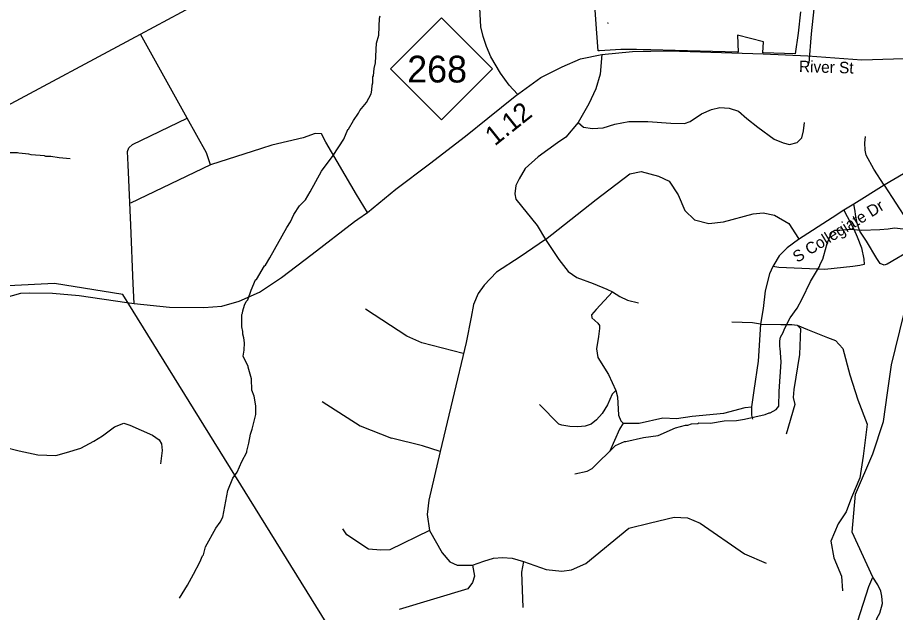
# Model space of a CAD drawing. Extents: x 1248089 to 1457196, y 820910 to 988753.
# Drawn here: x 1350937 to 1356670, y 873785 to 877672 of the extents above; entities that cross this region are included whole.
import ezdxf

# ---------------------------------------------------------------- set-up
doc = ezdxf.new("R2010")
doc.units = 0
for name, color, linetype in [('Exist Boundary Political City Limit New', 7, 'Continuous'), ('Exist Boundary Political City Limit New Hole', 7, 'Continuous'), ('Exist Hydrographic Creek Single Shore', 7, 'Continuous'), ('Exist Hydrographic Misc Water Feature', 7, 'Continuous'), ('Exist Road Non-System Type 51', 7, 'Continuous'), ('Exist Road Non-System Type 51 Number Label', 7, 'Continuous'), ('Exist Road Primary NC Attributed', 7, 'Continuous'), ('Exist Road Primary NC Label', 7, 'Continuous'), ('Exist Road Primary NC Shield CELL', 7, 'Continuous'), ('Exist Road Primary NC Shield Number Label', 7, 'Continuous'), ('Map Preparation Boundary City Limit Buffer Line', 7, 'Continuous'), ('Prop CMT Slope Fill', 7, 'Continuous')]:
    doc.layers.add(name, color=color, linetype=linetype)

msp = doc.modelspace()

# ---------------------------------------------------------------- linework, layer by layer
at = {"layer": 'Exist Boundary Political City Limit New'}
msp.add_lwpolyline([(1354088.9, 871886), (1351625.2, 875861.9), (1351179.2, 875934.1), (1350875, 875919.1), (1350675.7, 875808.7), (1350272, 875545.5), (1349880.6, 875276.5)], dxfattribs=at)
at = {"layer": 'Exist Boundary Political City Limit New Hole'}
for points in [[(1354728.3, 877454.2), (1354719.8, 877570.2), (1354686.8, 878025)], [(1356050.8, 877710.2), (1356034.5, 877570.2), (1356016, 877435.4)], [(1355804.4, 877441), (1355809.6, 877513.7), (1355639.9, 877557.2), (1355643.2, 877445.3)], [(1355023.1, 877461.2), (1354980, 877462.5), (1354877.9, 877464.2), (1354736.8, 877455.4), (1354731.5, 877455.1), (1354728.3, 877454.2)], [(1355643.2, 877445.3), (1355638.9, 877445.5), (1355232.6, 877456.4), (1355073.2, 877460.4), (1355023.1, 877461.2)], [(1356016, 877435.4), (1356012.3, 877435.4), (1355809.4, 877440.9), (1355804.4, 877441)]]:
    msp.add_lwpolyline(points, dxfattribs=at)
at = {"layer": 'Exist Hydrographic Creek Single Shore'}
msp.add_lwpolyline([(1354023.2, 871782.9), (1354075.2, 871883.6), (1354079.2, 872083.7), (1354019.2, 872393.6), (1354030.2, 872518.1), (1354111.3, 872590.9), (1354210.2, 872704.8), (1354589.2, 872897.5), (1354769.2, 873094.1), (1355055.2, 873613.6), (1355148.2, 873667.6), (1355955.2, 873602.2), (1356272.2, 873602.4), (1356425.3, 873730.5), (1356497.2, 873955.7), (1356523, 874015.1), (1356388.3, 874309.1), (1356410.2, 874558.1), (1356522.1, 874822.2), (1356592.2, 875032.6), (1356618.9, 875219.6), (1356645.5, 875403.3), (1356724.7, 875732.1)], dxfattribs=at)
at = {"layer": 'Exist Hydrographic Misc Water Feature'}
for points in [[(1351993.9, 873877.4), (1352047.9, 873964.1), (1352085.5, 874035.3), (1352127.2, 874114.3), (1352144.1, 874156), (1352152.2, 874161.8), (1352165.4, 874213.5), (1352232.1, 874335.9), (1352261, 874375.3), (1352277.7, 874406.8), (1352309.6, 874582.2), (1352343.3, 874661.4), (1352372.2, 874702.7), (1352401.8, 874772), (1352435.1, 874831.3), (1352434.2, 874837.9), (1352448.4, 874891), (1352457.8, 874950.7), (1352470.5, 874982.5), (1352492.6, 875078), (1352493.8, 875134), (1352483.3, 875198.1), (1352468.1, 875238.5), (1352465.8, 875310.6), (1352443.4, 875387.1), (1352444.3, 875392.1), (1352411.4, 875459.5), (1352418, 875499.7), (1352419, 875547.6), (1352415.7, 875579.7), (1352408.2, 875603.9), (1352408.5, 875619.9), (1352401.3, 875652), (1352403.1, 875732), (1352407.2, 875739.9), (1352407.6, 875755.9), (1352418.5, 875793.6), (1352431, 875817.4), (1352441.1, 875827.1), (1352462.6, 875890.6), (1352492.1, 875958), (1352496.8, 875960.5), (1352550.1, 876050.6), (1352556.3, 876054.5), (1352585.3, 876101.8), (1352695.7, 876301.3), (1352720.5, 876336.8), (1352741.5, 876384.3), (1352778.5, 876441.5), (1352816.8, 876481.9), (1352848.9, 876533.8), (1352921.9, 876668.2), (1352998.2, 876770.4), (1353068.5, 876876.8), (1353093.9, 876940.2), (1353099.1, 876943.3), (1353131.2, 876999.3), (1353164.3, 877046.6), (1353172.7, 877064.4), (1353215.8, 877117.4), (1353247.1, 877172.7), (1353251.6, 877196.6), (1353252.3, 877230.6), (1353256.6, 877244.5), (1353257.6, 877284.4), (1353261.7, 877292.3), (1353266.8, 877340.2), (1353275.6, 877376.1), (1353282.4, 877503.8), (1353296.9, 877556.5), (1353302.1, 877667.5), (1353306.4, 877683.4)], [(1351281.6, 876749.7), (1351209.7, 876755.3), (1351153.9, 876764.5), (1351121.9, 876765.2), (1351114, 876769.5), (1351026.2, 876775.5), (1351010.3, 876779.8), (1350946.4, 876785.2), (1350938.1, 876788.7), (1350878.4, 876788.5)], [(1354576, 874690.3), (1354656.4, 874708.5), (1354688.8, 874725.8), (1354842.2, 874876.3), (1354900.7, 874903), (1354908.7, 874901.1), (1355025.3, 874928.1), (1355121.7, 874941.9), (1355234.8, 874991.3), (1355299.2, 875009.8), (1355315.2, 875009.5), (1355339.4, 875016.9), (1355379.4, 875019.9), (1355387.5, 875023.8), (1355463.4, 875022.1), (1355551.8, 875036), (1355632.3, 875038.2), (1355684, 875047), (1355820.7, 875077.9), (1355845, 875089.4), (1355853, 875089.2), (1355891.5, 875110.3), (1355909.9, 875131.9), (1355912.1, 875227.8), (1355924.4, 875423.5), (1355918.3, 875511.7), (1355914.5, 875519.8), (1355915.4, 875559.7), (1355920, 875583.6), (1355936.7, 875615.2), (1355945.2, 875639), (1355982.7, 875710.2), (1356028.1, 875773.1), (1356061.5, 875834.4), (1356116, 875947.1), (1356174.2, 876045.8), (1356178.5, 876061.7), (1356195.2, 876093.3), (1356203.7, 876117.2), (1356225.6, 876196.6), (1356253.1, 876266), (1356259.2, 876273.8), (1356275.4, 876283.5), (1356307.4, 876282.8), (1356371.6, 876289.3), (1356447.9, 876283.6), (1356567.5, 876286.9), (1356623.7, 876291.6), (1356663.8, 876298.7), (1356945.7, 876266)], [(1356817.6, 873491.1), (1356786.3, 873525.8), (1356754.9, 873552.6), (1356652.3, 873614.9), (1356636.6, 873627.2), (1356604.9, 873643.9), (1356577.4, 873662.6), (1356553.9, 873685.2), (1356546.2, 873701.4), (1356542.7, 873725.5), (1356551.3, 873749.2), (1356568, 873780.8), (1356585.4, 873844.4), (1356582.5, 873892.5), (1356575.2, 873924.7), (1356556, 873965.1), (1356523, 874015.1)]]:
    msp.add_lwpolyline(points, dxfattribs=at)
at = {"layer": 'Exist Road Non-System Type 51'}
for p, q in [((1351740.9, 877563.4), (1353609, 878574.2)), ((1350373.3, 876829.9), (1351740.9, 877563.4)), ((1352198.3, 876710.6), (1351674.4, 876460.2))]:
    msp.add_line(p, q, dxfattribs=at)
for points in [[(1354201.4, 877170.8), (1354147.6, 877229.4), (1354091.3, 877309.1), (1354028.1, 877414.6), (1354000, 877482.6), (1353978.9, 877548.2), (1353962.5, 877611.5), (1353955.5, 877735.8), (1353934.4, 877881.1), (1353903.9, 878005.4), (1353850.1, 878129.6), (1353716.7, 878372.6), (1353609, 878574.2)], [(1356107.5, 877373.3), (1356123.1, 877565), (1356185.7, 878159.6)], [(1354797, 877634.2), (1354791.5, 877635.6), (1354791, 877636)], [(1351698.7, 875804.3), (1351692.1, 875931.5), (1351676.8, 876315.3), (1351659.2, 876710), (1351654.9, 876796.4), (1351663.7, 876820.5), (1351687.8, 876842.5), (1352045, 877015.7), (1351740.9, 877563.4)], [(1354752.5, 877429.9), (1354742, 877301.4), (1354714.8, 877206.3), (1354667.3, 877107.8), (1354599.4, 876985.5)], [(1354599.4, 876985.5), (1354633.4, 876954.9), (1354691.1, 876948.1), (1354762.4, 876951.5), (1354837.1, 876975.3), (1354928.7, 876992.3), (1355054.3, 876992.3), (1355203.7, 876982.1), (1355292, 876978.7), (1355329.3, 876992.3), (1355404, 877043.2), (1355468.5, 877070.4), (1355522.9, 877084), (1355584, 877080.6), (1355645.1, 877060.2), (1355699.4, 877012.7), (1355770.7, 876954.9), (1355879.3, 876876.8), (1355937.1, 876853), (1355977.8, 876842.8), (1356028.7, 876856.4), (1356059.3, 876886.9), (1356069.5, 876931.1), (1356076.3, 876985.5)], [(1352198.3, 876710.6), (1352170.9, 876788.8), (1352045, 877015.7)], [(1354599.4, 876985.5), (1354517.9, 876890.3), (1354463.6, 876853), (1354338, 876761.2), (1354253.1, 876686.5), (1354212.4, 876618.5), (1354192, 876574.4), (1354185.2, 876520), (1354192, 876486), (1354331.2, 876312.8), (1354385.5, 876221)], [(1353223.3, 876399), (1353151.1, 876516), (1352949.6, 876858.3), (1352921.5, 876912.2), (1352881.7, 876914.6), (1352802, 876886.4), (1352598.2, 876837.2), (1352530.3, 876816.1), (1352198.3, 876710.6)], [(1356597.2, 876576.4), (1356530.3, 876682.3), (1356479.3, 876773.6), (1356472.9, 876805.5), (1356470.8, 876854.4), (1356475.1, 876894.8)], [(1356959.7, 876838.5), (1356889.1, 876760.9), (1356822.5, 876709.6), (1356597.2, 876576.4), (1356398.2, 876452), (1356334.4, 876413.7), (1356256.8, 876363.8), (1356036.6, 876222.9), (1355962.4, 876166.5), (1355911.2, 876115.3), (1355875.4, 876056.4), (1355869.3, 876046), (1355847.2, 875997.4), (1355819.1, 875887.3), (1355806.3, 875772), (1355788.3, 875669.5), (1355773.1, 875426.9), (1355745, 875234.8), (1355729.7, 875128.1), (1355730.3, 875074.2), (1355738, 875047.3)], [(1354385.5, 876221), (1354716, 876482.5), (1354934.9, 876650.7), (1355009.2, 876666.4), (1355122.5, 876635.1), (1355192.9, 876603.8), (1355251.5, 876513.8), (1355294.5, 876412.1), (1355357.1, 876349.5), (1355450.9, 876326), (1355548.6, 876337.8), (1355740.2, 876388.6), (1355806.6, 876396.5), (1355880.9, 876380.8), (1355974.7, 876326), (1356037.3, 876228.2)], [(1356597.2, 876576.4), (1356748.7, 876342.7), (1356810.3, 876253.5), (1356820.8, 876220.3), (1356808.1, 876186.3), (1356780.5, 876156.5), (1356616.9, 876060.9), (1356595.7, 876054.5), (1356570.2, 876065.1), (1356549, 876097), (1356481, 876211.8), (1356438.5, 876275.6), (1356419.4, 876328.7), (1356408.8, 876386.1), (1356406.7, 876407.3), (1356398.2, 876452)], [(1356334.4, 876413.7), (1356398.2, 876290.4), (1356421.5, 876239.4), (1356449.1, 876167.2), (1356464, 876092.8), (1356466.1, 876058.8), (1356438.5, 876052.4), (1356391.8, 876046), (1356209.1, 876026.9), (1356009.5, 876035.4), (1355909.7, 876039.6), (1355869.3, 876046)], [(1354385.5, 876221), (1354220.7, 876107.9), (1354066, 876008.3), (1353985.3, 875923.3), (1353944.9, 875868), (1353915.2, 875797.9), (1353900.3, 875715), (1353866.4, 875549.2), (1353777.6, 875174.2), (1353697.8, 874836.5)], [(1354385.5, 876221), (1354472.8, 876091.8), (1354532.9, 876011.7), (1354590.2, 875973), (1354695.6, 875934.3), (1354786.3, 875896.9), (1354822.2, 875880.8)], [(1354822.2, 875880.8), (1354717, 875764.8), (1354686.3, 875730.1), (1354687.6, 875710.1), (1354726.3, 875675.3), (1354737, 875659.3), (1354738.3, 875639.3), (1354730.8, 875587.5), (1354718.1, 875506.8), (1354726.6, 875451.5), (1354796.7, 875338.8), (1354845.5, 875235.3), (1354856.1, 875194.9), (1354862.5, 875073.7), (1354877.4, 875037.6), (1354892.2, 875022.7)], [(1354822.2, 875880.8), (1354870.4, 875850.2), (1354919.9, 875825.6), (1354993.1, 875807.5)], [(1353846.4, 875477.2), (1353576.7, 875547.6), (1353478.9, 875590.6), (1353209.2, 875766.7)], [(1355788.3, 875669.5), (1355737.1, 875677.3), (1355601.2, 875681.6)], [(1355788.3, 875669.5), (1355921.9, 875666.7), (1355994.1, 875666.7), (1356028.1, 875662.5), (1356049.3, 875641.2), (1356042.9, 875471.2), (1356006.8, 875241.6), (1356002.6, 875190.6), (1356013.2, 875143.9), (1355955.8, 874950.5)], [(1356028.1, 875662.5), (1356096.6, 875633.5), (1356227.6, 875581.7), (1356279.4, 875561), (1356327.6, 875509.3), (1356372.4, 875336.8), (1356424.2, 875174.6), (1356486.2, 875015.9), (1356458.6, 874805.4), (1356437.9, 874664), (1356382.8, 874536.3), (1356348.3, 874443.1), (1356296.6, 874363.8), (1356248.3, 874249.9), (1356269, 874143), (1356317.3, 874022.2), (1356324.2, 873925.6)], [(1354845.5, 875235.3), (1354819.9, 875210.7), (1354790.2, 875140.6), (1354756.2, 875085.3), (1354718, 875042.8), (1354684, 875015.2), (1354643.6, 875002.4), (1354596.9, 874998.2), (1354543.8, 875000.3), (1354490.7, 875008.8), (1354471.6, 875015.2), (1354346.3, 875142.7)], [(1352926.1, 875164.4), (1353175.4, 875003.7), (1353380.5, 874923.4)], [(1354892.2, 875022.7), (1354996.3, 875022.7), (1355151.4, 875056.7), (1355241.2, 875051.9), (1355342.6, 875068), (1355550.6, 875086.6), (1355688.2, 875124.7), (1355729.7, 875128.1)], [(1350845, 874868.1), (1350948.1, 874840), (1351069.9, 874814.2), (1351187.1, 874809.5), (1351257.3, 874830.6), (1351351, 874858.7), (1351435.4, 874903.3), (1351491.6, 874938.4), (1351571.2, 874997), (1351632.2, 875022.8), (1351669.6, 875008.8), (1351819.6, 874943.1), (1351861.7, 874912.6), (1351878.1, 874886.9), (1351882.8, 874842.3), (1351871.1, 874755.6)], [(1354892.2, 875022.7), (1354868.8, 874983.3), (1354802.9, 874834.5)], [(1353697.8, 874836.5), (1353582.2, 874874.5), (1353380.5, 874923.4)], [(1353697.8, 874836.5), (1353623.6, 874519.6), (1353611.8, 874425.7), (1353627.5, 874320.1)], [(1354241.1, 874117.3), (1354389.7, 874066.4), (1354491.3, 874054.7), (1354553.9, 874062.5), (1354647.7, 874105.6), (1354929.1, 874336.4), (1355069.9, 874371.6), (1355226.2, 874406.8), (1355312.2, 874402.9), (1355394.3, 874367.7), (1355683.6, 874168.2), (1355826.2, 874106.6)], [(1353627.5, 874320.1), (1353369.5, 874194.9), (1353310.8, 874191), (1353228.7, 874198.8), (1353088, 874292.7), (1353060.6, 874331.8)], [(1353627.5, 874320.1), (1353709.6, 874175.3), (1353760.4, 874116.7), (1353807.3, 874093.2), (1353908.9, 874093.8)], [(1353908.9, 874093.8), (1353983.1, 874121.2), (1354045.7, 874140.8), (1354104.3, 874144.7), (1354166.9, 874140.8), (1354241.1, 874117.3)], [(1354241.1, 874117.3), (1354229.3, 874047.3), (1354237.1, 873816.5)], [(1353908.9, 874093.8), (1353922.4, 874021.9), (1353908.8, 873980.8), (1353877.5, 873939.7), (1353429.9, 873804.8)]]:
    msp.add_lwpolyline(points, dxfattribs=at)
at = {"layer": 'Exist Road Primary NC Attributed'}
for points in [[(1353158.9, 876354.1), (1353223.3, 876399), (1353407.6, 876550.2), (1353627, 876716), (1353862.5, 876897.9), (1354008.5, 877015.7), (1354186.8, 877158.3), (1354355.7, 877281.3), (1354494, 877350.4), (1354614.3, 877401.7), (1354752.5, 877429.9), (1354952.2, 877450.3), (1355192.8, 877455.5), (1355805.9, 877434.8), (1356097.8, 877422), (1356451, 877396.4), (1356657.2, 877401.4), (1356908.1, 877409.1), (1357028.4, 877409.1)], [(1351651.2, 875811.2), (1351698.7, 875804.3), (1351929, 875779.6), (1352154.2, 875777.1), (1352272, 875787.3), (1352384.6, 875818.1), (1352517.7, 875877), (1352661.1, 875974.3), (1352860.8, 876125.5), (1353138.8, 876340.1), (1353158.9, 876354.1)], [(1350279.9, 875479.5), (1350543.3, 875660.4), (1350731.4, 875777.4), (1350834.8, 875836.3), (1350903.8, 875856.6), (1350958.5, 875870.8), (1351015.3, 875872.8), (1351165.4, 875870.8), (1351339.8, 875856.6), (1351651.2, 875811.2)]]:
    msp.add_lwpolyline(points, dxfattribs=at)
at = {"layer": 'Exist Road Primary NC Shield CELL'}
msp.add_lwpolyline([(1353373, 877337.4), (1353706, 877670.4), (1354039, 877337.4), (1353706, 877004.4)], close=True, dxfattribs=at)
at = {"layer": 'Map Preparation Boundary City Limit Buffer Line'}
msp.add_lwpolyline([(1354088.9, 871886), (1351625.2, 875861.9), (1351179.2, 875934.1), (1350875, 875919.1), (1350675.7, 875808.7), (1350272, 875545.5), (1349880.6, 875276.5)], dxfattribs=at)

# ---------------------------------------------------------------- texts
at = {"layer": 'Exist Road Non-System Type 51 Number Label'}
msp.add_text('S Collegiate Dr', height=75, rotation=31.57529, dxfattribs=at).set_placement((1356029, 876068))
at = {"layer": 'Exist Road Primary NC Label'}
msp.add_text('River St', height=75, rotation=358.42931, dxfattribs=at).set_placement((1356039.6, 877315.9))
at = {"layer": 'Exist Road Primary NC Shield Number Label'}
msp.add_text('268', height=175, dxfattribs=at).set_placement((1353482.1, 877247.7))
at = {"layer": 'Prop CMT Slope Fill'}
msp.add_text('1.12', height=125, rotation=38.63978, dxfattribs=at).set_placement((1354053.9, 876829))

doc.saveas('drawing.dxf')
